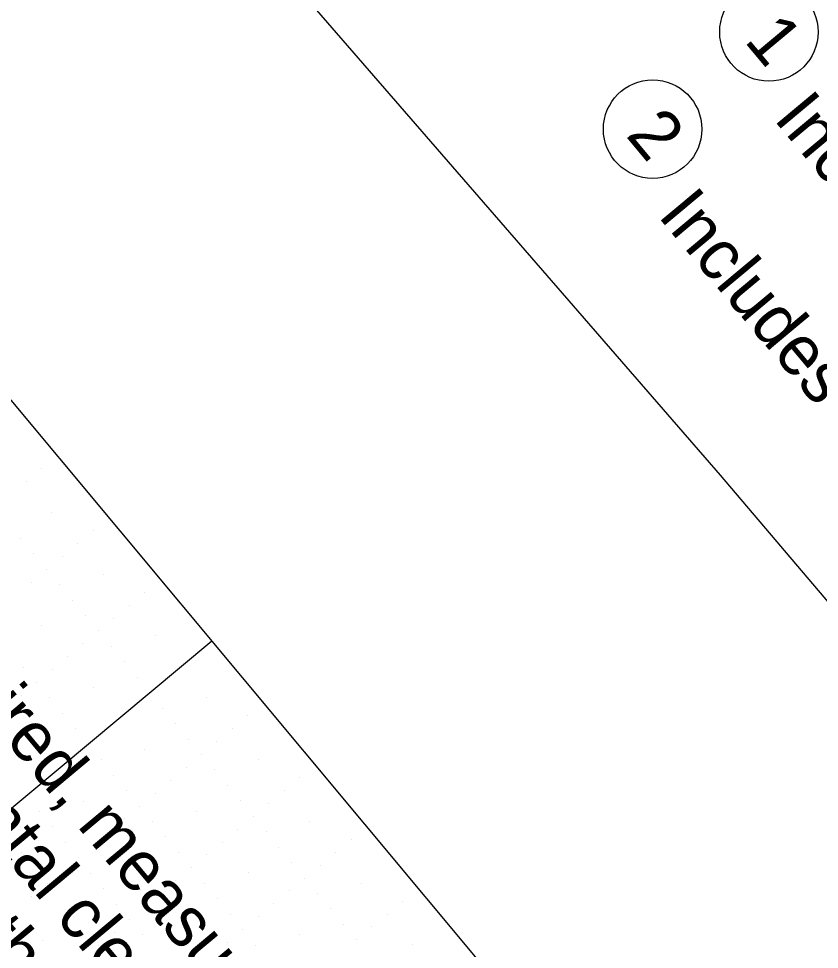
# Model space of a CAD drawing. Extents: x 2042995 to 2043795, y 305365 to 306249.
# Drawn here: x 2043531.08 to 2043570.88, y 305634.05 to 305680.3 of the extents above; entities that cross this region are included whole.
import ezdxf

# ---------------------------------------------------------------- set-up
doc = ezdxf.new("R2010")
doc.units = 0
for name, color, linetype in [('BR_AUTO DIMENSION', 7, 'Continuous'), ('BR_BORDER LINES', 7, 'Continuous'), ('BR_CONCRETE', 7, 'Continuous'), ('BR_GRID DOTS', 7, 'Continuous'), ('BR_GRID LINES', 7, 'Continuous'), ('BR_GROUND LINES', 7, 'Continuous'), ('BR_TEXT', 7, 'Continuous')]:
    doc.layers.add(name, color=color, linetype=linetype)

msp = doc.modelspace()

# ---------------------------------------------------------------- linework, layer by layer
at = {"layer": 'BR_BORDER LINES'}
msp.add_line((2043183.839, 306076.621), (2043615.462, 305559.826), dxfattribs=at)
at = {"layer": 'BR_CONCRETE'}
msp.add_spline([(2043139.109, 306017.548), (2043148.199, 306007.16), (2043160.233, 305993.368), (2043172.245, 305979.557), (2043184.234, 305965.727), (2043196.201, 305951.879), (2043208.145, 305938.012), (2043220.067, 305924.126), (2043231.966, 305910.221), (2043243.843, 305896.297), (2043255.698, 305882.355), (2043267.529, 305868.394), (2043279.339, 305854.414), (2043291.126, 305840.415), (2043302.89, 305826.398), (2043314.632, 305812.361), (2043326.352, 305798.306), (2043338.049, 305784.233), (2043349.724, 305770.14), (2043361.376, 305756.029), (2043373.005, 305741.899), (2043384.613, 305727.75), (2043396.197, 305713.582), (2043407.76, 305699.396), (2043419.299, 305685.191), (2043430.817, 305670.967), (2043442.311, 305656.724), (2043453.784, 305642.463), (2043465.234, 305628.182), (2043476.661, 305613.883), (2043488.066, 305599.566), (2043499.448, 305585.229), (2043510.808, 305570.874), (2043522.146, 305556.5), (2043533.461, 305542.107), (2043544.753, 305527.695), (2043547.219, 305524.543)], degree=3, dxfattribs=at)
at = {"layer": 'BR_GRID DOTS'}
for p, q in [((2043532.217, 305657.938), (2043532.217, 305657.938)), ((2043531.449, 305657.297), (2043531.449, 305657.297)), ((2043532.732, 305655.762), (2043532.732, 305655.762)), ((2043531.196, 305654.48), (2043531.196, 305654.48)), ((2043534.781, 305654.868), (2043534.781, 305654.868)), ((2043534.014, 305654.227), (2043534.014, 305654.227)), ((2043531.837, 305653.713), (2043531.837, 305653.713)), ((2043533.246, 305653.586), (2043533.246, 305653.586)), ((2043532.479, 305652.945), (2043532.479, 305652.945)), ((2043535.296, 305652.692), (2043535.296, 305652.692)), ((2043531.711, 305652.304), (2043531.711, 305652.304)), ((2043533.12, 305652.178), (2043533.12, 305652.178)), ((2043537.345, 305651.798), (2043537.345, 305651.798)), ((2043533.761, 305651.41), (2043533.761, 305651.41)), ((2043536.578, 305651.157), (2043536.578, 305651.157)), ((2043534.402, 305650.643), (2043534.402, 305650.643)), ((2043535.81, 305650.516), (2043535.81, 305650.516)), ((2043532.226, 305650.128), (2043532.226, 305650.128)), ((2043535.043, 305649.875), (2043535.043, 305649.875)), ((2043537.86, 305649.622), (2043537.86, 305649.622)), ((2043534.275, 305649.234), (2043534.275, 305649.234)), ((2043535.684, 305649.108), (2043535.684, 305649.108)), ((2043533.508, 305648.593), (2043533.508, 305648.593)), ((2043531.332, 305648.078), (2043531.332, 305648.078)), ((2043536.325, 305648.34), (2043536.325, 305648.34)), ((2043532.74, 305647.952), (2043532.74, 305647.952)), ((2043536.966, 305647.572), (2043536.966, 305647.572)), ((2043531.973, 305647.311), (2043531.973, 305647.311)), ((2043534.79, 305647.058), (2043534.79, 305647.058)), ((2043531.205, 305646.67), (2043531.205, 305646.67)), ((2043532.614, 305646.543), (2043532.614, 305646.543)), ((2043540.424, 305646.552), (2043540.424, 305646.552)), ((2043533.255, 305645.776), (2043533.255, 305645.776)), ((2043538.248, 305646.037), (2043538.248, 305646.037)), ((2043542.473, 305645.658), (2043542.473, 305645.658)), ((2043538.889, 305645.27), (2043538.889, 305645.27)), ((2043533.896, 305645.008), (2043533.896, 305645.008)), ((2043541.706, 305645.017), (2043541.706, 305645.017)), ((2043531.72, 305644.494), (2043531.72, 305644.494)), ((2043539.53, 305644.502), (2043539.53, 305644.502)), ((2043540.938, 305644.376), (2043540.938, 305644.376)), ((2043537.354, 305643.988), (2043537.354, 305643.988)), ((2043535.178, 305643.473), (2043535.178, 305643.473)), ((2043540.171, 305643.735), (2043540.171, 305643.735)), ((2043542.988, 305643.482), (2043542.988, 305643.482)), ((2043539.403, 305643.094), (2043539.403, 305643.094)), ((2043540.812, 305642.967), (2043540.812, 305642.967)), ((2043535.819, 305642.706), (2043535.819, 305642.706)), ((2043538.636, 305642.453), (2043538.636, 305642.453)), ((2043545.037, 305642.588), (2043545.037, 305642.588)), ((2043541.453, 305642.2), (2043541.453, 305642.2)), ((2043544.27, 305641.947), (2043544.27, 305641.947)), ((2043536.46, 305641.938), (2043536.46, 305641.938)), ((2043537.868, 305641.812), (2043537.868, 305641.812)), ((2043534.284, 305641.424), (2043534.284, 305641.424)), ((2043537.101, 305641.171), (2043537.101, 305641.171)), ((2043542.094, 305641.432), (2043542.094, 305641.432)), ((2043543.502, 305641.306), (2043543.502, 305641.306)), ((2043532.108, 305640.909), (2043532.108, 305640.909)), ((2043539.918, 305640.918), (2043539.918, 305640.918)), ((2043542.735, 305640.665), (2043542.735, 305640.665)), ((2043532.749, 305640.142), (2043532.749, 305640.142)), ((2043536.333, 305640.53), (2043536.333, 305640.53)), ((2043537.742, 305640.403), (2043537.742, 305640.403)), ((2043545.552, 305640.412), (2043545.552, 305640.412)), ((2043535.566, 305639.889), (2043535.566, 305639.889)), ((2043538.383, 305639.636), (2043538.383, 305639.636)), ((2043541.967, 305640.024), (2043541.967, 305640.024)), ((2043543.376, 305639.897), (2043543.376, 305639.897)), ((2043533.39, 305639.374), (2043533.39, 305639.374)), ((2043534.798, 305639.248), (2043534.798, 305639.248)), ((2043541.2, 305639.383), (2043541.2, 305639.383)), ((2043547.602, 305639.518), (2043547.602, 305639.518)), ((2043531.214, 305638.86), (2043531.214, 305638.86)), ((2043539.024, 305638.868), (2043539.024, 305638.868)), ((2043540.432, 305638.742), (2043540.432, 305638.742)), ((2043544.017, 305639.13), (2043544.017, 305639.13)), ((2043546.834, 305638.877), (2043546.834, 305638.877)), ((2043534.031, 305638.607), (2043534.031, 305638.607)), ((2043536.848, 305638.354), (2043536.848, 305638.354)), ((2043544.658, 305638.362), (2043544.658, 305638.362)), ((2043533.263, 305637.966), (2043533.263, 305637.966)), ((2043534.672, 305637.839), (2043534.672, 305637.839)), ((2043539.665, 305638.101), (2043539.665, 305638.101)), ((2043542.482, 305637.848), (2043542.482, 305637.848)), ((2043546.067, 305638.236), (2043546.067, 305638.236)), ((2043532.496, 305637.325), (2043532.496, 305637.325)), ((2043538.897, 305637.46), (2043538.897, 305637.46)), ((2043540.306, 305637.333), (2043540.306, 305637.333)), ((2043545.299, 305637.595), (2043545.299, 305637.595)), ((2043548.116, 305637.342), (2043548.116, 305637.342)), ((2043535.313, 305637.072), (2043535.313, 305637.072)), ((2043544.532, 305636.954), (2043544.532, 305636.954)), ((2043531.728, 305636.684), (2043531.728, 305636.684)), ((2043538.13, 305636.819), (2043538.13, 305636.819)), ((2043540.947, 305636.566), (2043540.947, 305636.566)), ((2043545.94, 305636.827), (2043545.94, 305636.827)), ((2043550.166, 305636.448), (2043550.166, 305636.448)), ((2043535.954, 305636.304), (2043535.954, 305636.304)), ((2043537.362, 305636.178), (2043537.362, 305636.178)), ((2043543.764, 305636.313), (2043543.764, 305636.313)), ((2043546.581, 305636.06), (2043546.581, 305636.06)), ((2043533.778, 305635.79), (2043533.778, 305635.79)), ((2043536.595, 305635.537), (2043536.595, 305635.537)), ((2043541.588, 305635.798), (2043541.588, 305635.798)), ((2043542.996, 305635.672), (2043542.996, 305635.672)), ((2043549.398, 305635.807), (2043549.398, 305635.807)), ((2043531.602, 305635.275), (2043531.602, 305635.275)), ((2043539.412, 305635.284), (2043539.412, 305635.284)), ((2043542.229, 305635.031), (2043542.229, 305635.031)), ((2043547.222, 305635.292), (2043547.222, 305635.292)), ((2043548.631, 305635.166), (2043548.631, 305635.166)), ((2043535.827, 305634.896), (2043535.827, 305634.896)), ((2043537.236, 305634.769), (2043537.236, 305634.769)), ((2043545.046, 305634.778), (2043545.046, 305634.778)), ((2043532.243, 305634.508), (2043532.243, 305634.508)), ((2043535.06, 305634.255), (2043535.06, 305634.255)), ((2043541.461, 305634.39), (2043541.461, 305634.39)), ((2043542.87, 305634.263), (2043542.87, 305634.263)), ((2043547.863, 305634.525), (2043547.863, 305634.525)), ((2043550.68, 305634.272), (2043550.68, 305634.272))]:
    msp.add_line(p, q, dxfattribs=at)
at = {"layer": 'BR_GRID LINES'}
msp.add_line((2043540.677, 305649.369), (2043433.224, 305559.625), dxfattribs=at)
at = {"layer": 'BR_GROUND LINES'}
for p, q in [((2043533.167, 305695.378), (2043565.947, 305657.611)), ((2043565.947, 305657.611), (2043598.291, 305619.48))]:
    msp.add_line(p, q, dxfattribs=at)
at = {"layer": 'BR_TEXT'}
for centre in [(2043568.371, 305679.63), (2043562.591, 305674.803)]:
    msp.add_circle(centre, 2.447, dxfattribs=at)

# ---------------------------------------------------------------- texts
at = {"layer": 'BR_AUTO DIMENSION'}
for s, p in [('Minimum Vertical Clearance required, measured from top of high rail to lowest', (2043497.504, 305683.824)), ('point of superstructure, in the horizontal clearance area that extends 6\'-0"', (2043494.626, 305681.42)), ('on either side of, and perpendicular to, the centerline of outer tracks', (2043491.748, 305679.016)), ('(future track arrangement). Contractor shall verify top of rail elevations', (2043488.87, 305676.613)), ('prior to construction to confirm minimum clearance requirement is met.', (2043485.992, 305674.209)), ('Future ditches are not shown. See CSX Public Projects Manual for ', (2043480.235, 305669.401)), ('minimum future ditch section. Maintain positive existing ditch drainage.', (2043477.357, 305666.997))]:
    msp.add_text(s, height=2.5, rotation=309.8684, dxfattribs=at).set_placement(p)
at = {"layer": 'BR_TEXT'}
for s, p in [('1', (2043567.1, 305679.189)), ('Includes future CSX ditch section', (2043568.557, 305675.312)), ('2', (2043561.214, 305674.489)), ('Includes future CSX access road and ditch section', (2043562.801, 305670.505))]:
    msp.add_text(s, height=2.5, rotation=309.8684, dxfattribs=at).set_placement(p)

doc.saveas('drawing.dxf')
